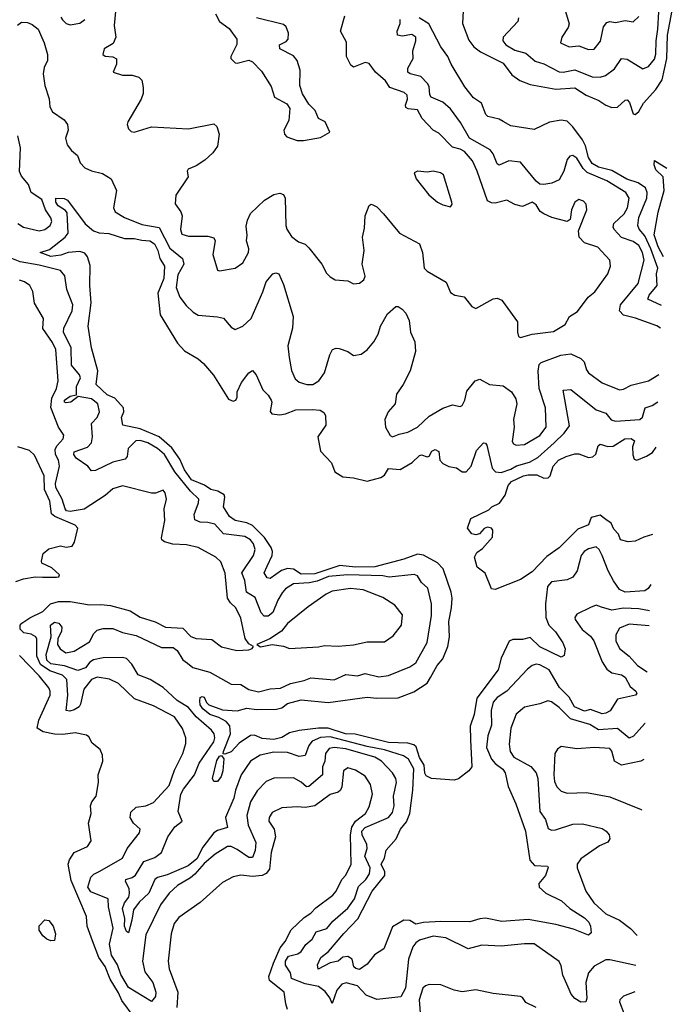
# Model space of a CAD drawing. Extents: x 1552033 to 1694788, y 811965 to 917215.
# Tile 483 of 632: x 1689635 to 1692997, y 861322 to 866395. Entities that reach past the tile are written whole.
import ezdxf

# ---------------------------------------------------------------- set-up
doc = ezdxf.new("R2010")
doc.units = 0

msp = doc.modelspace()

# ---------------------------------------------------------------- linework, layer by layer
at = {"layer": '0CON20XD'}
for points in [[(1690132.7, 866472.7), (1690122.2, 866365), (1690130, 866305), (1690117.5, 866272.5), (1690070, 866245), (1690063.8, 866215), (1690075, 866206.2), (1690115, 866203.8), (1690133.6, 866193.6), (1690133.3, 866165), (1690117.5, 866125), (1690165, 866109.2), (1690215, 866109.2), (1690248.3, 866098.3), (1690265, 866082.5), (1690271.5, 866045), (1690271.5, 866015), (1690261.5, 865985), (1690191.7, 865868.3), (1690188.5, 865855), (1690195, 865832), (1690208.7, 865818.7), (1690225, 865815.6), (1690315, 865842.2), (1690505, 865832.9), (1690635, 865858), (1690651.2, 865845), (1690662.5, 865805), (1690655, 865742.9), (1690630.7, 865709.3), (1690589.6, 865670.4), (1690545, 865641.2), (1690503.3, 865625), (1690497.5, 865615), (1690502.5, 865585), (1690440.2, 865489.8), (1690436.4, 865446.4), (1690465.3, 865405.3), (1690471.9, 865385), (1690464.2, 865314.2), (1690470.4, 865290.4), (1690505, 865278.8), (1690605, 865279.4), (1690635, 865270), (1690642, 865255), (1690630.8, 865185), (1690653.9, 865103.9), (1690665, 865100), (1690745, 865113.8), (1690785, 865141.2), (1690813.1, 865195), (1690815.6, 865215), (1690803.1, 865255), (1690806.7, 865285), (1690801.2, 865331.2), (1690807.9, 865362.1), (1690824.5, 865395.5), (1690895.7, 865464.3), (1690945, 865494), (1690975, 865500.8), (1690994.2, 865494.2), (1691002.5, 865475), (1691005.6, 865335), (1691011.1, 865315), (1691035, 865277.8), (1691070.7, 865250.7), (1691105, 865238), (1691125, 865220), (1691191.4, 865135), (1691215, 865088.8), (1691235, 865070), (1691260, 865055), (1691325, 865050), (1691355, 865034), (1691385, 865037.5), (1691407.5, 865055), (1691414.1, 865074.1), (1691399.6, 865135), (1691408.9, 865205), (1691400.4, 865275), (1691411.3, 865321.3), (1691415.5, 865385), (1691435, 865436.7), (1691445, 865443.8), (1691455, 865440.8), (1691475, 865430), (1691508.6, 865395), (1691592, 865295), (1691695, 865239.2), (1691709.5, 865195), (1691718.1, 865115), (1691735, 865098.9), (1691831.7, 865041.7), (1691855, 864990), (1691876.1, 864976.1), (1691925, 864966.7), (1691965, 864916.7), (1691985, 864906.7), (1692074.1, 864955.9), (1692095, 864960), (1692119.5, 864949.5), (1692136.7, 864925), (1692198.8, 864838.8), (1692198.8, 864785), (1692205, 864762.5), (1692215, 864757.5), (1692275, 864773.8), (1692385, 864788.2), (1692445.8, 864825), (1692468, 864865), (1692508.9, 864891.1), (1692564.2, 864965), (1692597.9, 864992.1), (1692664.3, 865085), (1692678.6, 865125), (1692675, 865156.2), (1692613.2, 865223.2), (1692545, 865245.8), (1692517.5, 865275), (1692513.3, 865306.7), (1692557.1, 865415), (1692554, 865445), (1692538.9, 865458.9), (1692515, 865468.1), (1692495.6, 865455), (1692478.5, 865415), (1692470.9, 865365), (1692455.3, 865354.7), (1692376.4, 865376.4), (1692334.5, 865394.5), (1692316.8, 865406.8), (1692295, 865440), (1692275, 865455.4), (1692225, 865431.6), (1692185, 865443.1), (1692145, 865465.3), (1692085, 865448.9), (1692065, 865450.6), (1692045, 865460.8), (1691992.4, 865615), (1691966.9, 865666.9), (1691926.2, 865715), (1691905, 865728.1), (1691865, 865738.2), (1691795, 865810), (1691765, 865825.5), (1691708.1, 865885), (1691685, 865929.5), (1691636.7, 865935), (1691625, 865942.2), (1691621.8, 865955), (1691632.7, 865985), (1691631.9, 866005), (1691615, 866019.3), (1691541.9, 866045), (1691519.4, 866079.4), (1691468, 866125), (1691435, 866169.2), (1691415, 866173.3), (1691355, 866150.4), (1691340.4, 866160.4), (1691318.6, 866205), (1691318.5, 866278.5), (1691288.5, 866335), (1691310, 866415)], [(1689847.3, 866407.3), (1689855, 866393.1), (1689875, 866375.6), (1689895, 866367.8), (1689945, 866377.3), (1689970.4, 866395)], [(1690643.3, 866425), (1690663.8, 866385), (1690715, 866350), (1690753.8, 866295), (1690753.9, 866266.1), (1690722.5, 866205), (1690722.5, 866195), (1690745, 866172.5), (1690755, 866170), (1690815, 866186.7), (1690835, 866176.7), (1690880, 866130), (1690930.5, 866050.5), (1690947.5, 865995), (1691010.7, 865960.7), (1691026.4, 865936.4), (1691021.2, 865875), (1690996.2, 865825), (1691000, 865805), (1691011.7, 865791.7), (1691065, 865772), (1691097.3, 865772.7), (1691185, 865788), (1691232.5, 865815), (1691208, 865868), (1691173.8, 865885), (1691157, 865927), (1691125, 865960), (1691092.3, 866012.3), (1691078.6, 866055), (1691079.2, 866135), (1691063.8, 866185), (1691045, 866208), (1690974.5, 866245), (1690974.4, 866265), (1691007.8, 866282.2), (1691018.1, 866295), (1691020, 866325), (1691008.2, 866358.2), (1690995, 866369.4), (1690854.4, 866404.4)], [(1692941.4, 864922.9), (1692870.3, 864955), (1692877.7, 864975), (1692918.8, 865025), (1692915.8, 865085), (1692921.7, 865115), (1692886.4, 865215), (1692855, 865281.5), (1692827, 865315), (1692819.4, 865335), (1692825.2, 865375), (1692865.9, 865475), (1692868.1, 865505), (1692858.7, 865528.6), (1692821.1, 865555), (1692763.2, 865573.2), (1692685, 865617), (1692616.9, 865635), (1692584.2, 865654.2), (1692564.9, 865685), (1692550.3, 865745), (1692535.2, 865775), (1692485, 865843.4), (1692455, 865871.6), (1692425, 865876.7), (1692365, 865867.4), (1692285, 865828.1), (1692165, 865848.6), (1692125, 865869.5), (1692105, 865882.9), (1692046.1, 865896.1), (1692035.9, 865905.9), (1692014.4, 865965), (1691972.2, 865992.2), (1691928.5, 866048.5), (1691858.1, 866165), (1691841.4, 866205), (1691805, 866254.4), (1691742.5, 866372.5), (1691693.8, 866403.8)], [(1691919.5, 866439.5), (1691915.7, 866375), (1691949.6, 866289.6), (1691973.8, 866255), (1692008.3, 866228.3), (1692125, 866170), (1692170.6, 866110.6), (1692212.1, 866082.1), (1692265, 866060.8), (1692397.4, 866037.4), (1692495, 866043.9), (1692553.6, 866005), (1692619, 865979), (1692655, 865953.4), (1692685, 865942.5), (1692715, 865944.6), (1692755, 865980.8), (1692765, 865981.4), (1692777.2, 865967.2), (1692795, 865908.8), (1692805, 865905.6), (1692825, 865921.5), (1692848.2, 865965), (1692912.7, 866035), (1692945.5, 866085), (1692968.9, 866195), (1692971.7, 866315), (1692997, 866442.6)], [(1692204.4, 866404.4), (1692201.9, 866385), (1692126.5, 866305), (1692124.5, 866285), (1692138.6, 866265), (1692185, 866237.7), (1692242, 866222), (1692290.4, 866180.4), (1692335, 866166.9), (1692415, 866125.4), (1692435, 866123.7), (1692495, 866136.9), (1692585, 866099.5), (1692625, 866098.6), (1692653, 866107), (1692698.7, 866141.3), (1692735.6, 866194.4), (1692765, 866190.6), (1692845, 866141.5), (1692875, 866153.8), (1692905, 866191.5), (1692912.3, 866217.7), (1692913.6, 866285), (1692922.8, 866345), (1692926.8, 866435)], [(1692446.3, 866436.3), (1692466, 866374), (1692461.1, 866355), (1692427.8, 866305), (1692420.8, 866275), (1692465, 866254.6), (1692515, 866260), (1692565, 866240.5), (1692595, 866243.1), (1692626.3, 866283.6), (1692642.4, 866357.6), (1692660, 866380), (1692675, 866384.5), (1692705, 866380.4), (1692755, 866390), (1692795, 866384.4), (1692825, 866410.8)], [(1689623.4, 866366.6), (1689645, 866381.7), (1689675, 866380.5), (1689700.2, 866370.2), (1689731.2, 866345), (1689761.2, 866275), (1689778.6, 866215), (1689779.2, 866185), (1689761.9, 866148.1), (1689756.7, 866115), (1689764, 866055), (1689786.8, 865986.8), (1689791.3, 865945), (1689805, 865919.5), (1689865, 865878.1), (1689881.1, 865855), (1689884.5, 865825.5), (1689870.9, 865785), (1689880.3, 865750.3), (1689901.3, 865721.3), (1689933.8, 865695), (1689946.5, 865656.5), (1689970.9, 865630.9), (1690005.4, 865615.4), (1690062.1, 865602.1), (1690105.6, 865575.6), (1690134.3, 865515), (1690119.2, 865425), (1690127.5, 865405), (1690175, 865376.1), (1690265, 865339.2), (1690354.2, 865324.2), (1690407.8, 865217.8), (1690474.6, 865165), (1690481.3, 865135), (1690450.1, 865079.9), (1690442, 865015), (1690460.3, 864965), (1690492.5, 864922.5), (1690528.2, 864888.2), (1690555, 864872.5), (1690655, 864864.5), (1690685, 864856.7), (1690725, 864810.8), (1690745, 864799.2), (1690785, 864815.5), (1690827.3, 864855), (1690887.8, 864992.2), (1690904.4, 865045), (1690940, 865085), (1690955, 865090.8), (1690970, 865085), (1690995, 865031.2), (1691043.2, 864865), (1691040.3, 864805), (1691016.4, 864715), (1691023.1, 864655)], [(1692936.8, 864806.1), (1692917.2, 864817.2), (1692807.3, 864857.3), (1692745, 864872.9), (1692724.4, 864894.4), (1692729.4, 864925), (1692820.3, 865035), (1692851.2, 865155), (1692843.3, 865195), (1692825, 865231.9), (1692795, 865251.7), (1692735, 865272.4), (1692696.9, 865313.1), (1692692.5, 865325), (1692696.4, 865345), (1692748.6, 865395), (1692766.2, 865425), (1692774.7, 865475), (1692757.7, 865505), (1692658.9, 865565), (1692557.8, 865607.8), (1692538.1, 865628.1), (1692505, 865680.9), (1692485, 865694.5), (1692468.3, 865691.7), (1692455.5, 865675), (1692438.5, 865615), (1692415, 865570), (1692376.8, 865553.2), (1692335, 865545.8), (1692315, 865548.1), (1692295, 865562.2), (1692215, 865660.5), (1692155, 865668.2), (1692105, 865645.6), (1692095, 865652.5), (1692073.6, 865703.6), (1692057.9, 865725), (1691952.6, 865785), (1691905.8, 865865.8), (1691853.9, 865935), (1691815, 865969.5), (1691754.7, 865995), (1691747.4, 866007.4), (1691745, 866050), (1691736.4, 866066.4), (1691701.5, 866101.5), (1691646.9, 866115), (1691634.6, 866125), (1691634.2, 866145), (1691662.7, 866195), (1691660, 866235), (1691675.6, 866285), (1691675.6, 866305), (1691655, 866317.7), (1691605, 866309.7), (1691581.9, 866315), (1691579.6, 866335), (1691594.7, 866375), (1691595.3, 866395)], [(1689625.4, 865345), (1689655, 865325.3), (1689735, 865307.7), (1689765, 865313.3), (1689792.1, 865335), (1689800.3, 865355), (1689796.1, 865373.9), (1689768.8, 865415), (1689749, 865469), (1689694.6, 865504.6), (1689680, 865545), (1689645, 865588), (1689635, 865612.2), (1689638.6, 865735), (1689626, 865796)], [(1692951.1, 865173.1), (1692924.8, 865225), (1692904.1, 865285.9), (1692925, 865402.5), (1692955.7, 865515), (1692950, 865585), (1692911.7, 865621.7), (1692903.3, 865646.7), (1692905, 865670), (1692968.8, 865630.1)], [(1691855, 865430), (1691863.3, 865445), (1691861.2, 865455), (1691818, 865595), (1691803.3, 865605), (1691765, 865614.3), (1691735, 865609.2), (1691685, 865613.8), (1691667.5, 865605), (1691676.7, 865575), (1691743, 865493), (1691787.5, 865455), (1691815, 865440), (1691855, 865430)], [(1692885.6, 863485.4), (1692872.5, 863465), (1692855, 863451.9), (1692755, 863444.7), (1692725, 863459.1), (1692693.5, 863503.5), (1692667.3, 863555), (1692636.1, 863635), (1692620.5, 863665), (1692605, 863679.3), (1692565, 863669.2), (1692543.5, 863655), (1692527.7, 863635), (1692507.1, 863555), (1692485, 863523.1), (1692455, 863509.5), (1692375, 863498.1), (1692354.3, 863475), (1692343.6, 863385), (1692345.5, 863315), (1692360.6, 863275), (1692395, 863241.9), (1692433.3, 863185), (1692445.7, 863154.3), (1692440.5, 863119.5), (1692425, 863110), (1692315, 863163.3), (1692265, 863212.1), (1692225, 863202.3), (1692175, 863202.4), (1692156.9, 863193.1), (1692115.3, 863105), (1692099.7, 863045), (1691990.6, 862899.4), (1691976.4, 862815), (1691956, 862755), (1691958.2, 862685), (1691963.5, 862545), (1691948.7, 862525), (1691895.9, 862484.1), (1691873.7, 862476.4), (1691756, 862486), (1691729.9, 862499.9), (1691722.2, 862512.2), (1691718.1, 862555), (1691693.9, 862593.9), (1691678.1, 862648.1), (1691665, 862659.8), (1691635, 862668.1), (1691535, 862670.2), (1691363.9, 862713.9), (1691313.3, 862715), (1691225, 862744.7), (1691175, 862744.9), (1691075, 862732.4), (1691025, 862720.3), (1690985, 862697.1), (1690945, 862686.5), (1690885, 862690.9), (1690845, 862708.2), (1690825, 862706.7), (1690765, 862666.9), (1690725, 862622.5), (1690691.7, 862611.7), (1690683.3, 862613.3), (1690684.6, 862625.4), (1690720.7, 862715), (1690716.9, 862756.9), (1690699.2, 862779.2), (1690660.4, 862800.4), (1690615, 862814.4), (1690578.5, 862845), (1690565.7, 862865), (1690562.7, 862885), (1690565, 862902.5), (1690575, 862908.8), (1690585.7, 862905), (1690596.9, 862876.9), (1690608.8, 862865), (1690679.1, 862839.1), (1690756, 862834), (1690805, 862848.7), (1690855, 862841.8), (1690957.9, 862842.1), (1690985, 862848.8), (1691015, 862872.2), (1691085, 862891), (1691225, 862877), (1691425, 862905.4), (1691475, 862898.9), (1691585, 862900.6), (1691665, 862931.2), (1691733.8, 862976.2), (1691752, 863005), (1691785, 863067.3), (1691815, 863102.5), (1691840.8, 863165), (1691849.6, 863215), (1691845.8, 863295), (1691859.3, 863365), (1691862.2, 863415), (1691857.4, 863445), (1691816.2, 863565), (1691787.3, 863597.3), (1691715, 863636.1), (1691685, 863641), (1691613.3, 863615), (1691465, 863576.1), (1691365, 863574.3), (1691285, 863583.1), (1691155, 863539.8), (1691085, 863537.5), (1691045, 863563.1), (1691015, 863568), (1690983.7, 863556.3), (1690925, 863515.6), (1690909.7, 863519.7), (1690894.4, 863545), (1690910.2, 863579.8), (1690935.2, 863635), (1690937.2, 863655), (1690930.2, 863675), (1690896.6, 863726.6), (1690835, 863789), (1690805, 863803.2), (1690744.6, 863814.6), (1690715.8, 863835.8), (1690684.3, 863885), (1690691.7, 863935), (1690687.7, 863947.7), (1690655.3, 863965.3), (1690619.1, 863975), (1690586.7, 863996.7), (1690521, 864025), (1690484.2, 864075), (1690460.8, 864130.8), (1690419.7, 864189.7), (1690353.9, 864245), (1690255, 864287.7), (1690166.4, 864306.4), (1690159.2, 864345), (1690172.5, 864375), (1690170.3, 864395), (1690125, 864444.8), (1690085, 864462.7), (1690029.2, 864515), (1690037.2, 864585), (1690004.8, 864704.8), (1689987.7, 864815), (1690004, 864936), (1689996.1, 865026.1), (1689997.6, 865127.6), (1689985, 865172.9), (1689971.3, 865191.3), (1689945, 865201.2), (1689885, 865196), (1689847.8, 865182.2), (1689795.3, 865175.3), (1689740, 865195), (1689788.5, 865211.5), (1689869.2, 865275), (1689885.4, 865295), (1689879.7, 865399.7), (1689871.6, 865411.6), (1689833.2, 865435), (1689821.6, 865455), (1689821.8, 865475), (1689865, 865473.1), (1689881.4, 865465), (1689972.5, 865342.5), (1690015, 865306.9), (1690045, 865296.5), (1690095, 865292.9), (1690175, 865267.3), (1690225, 865266.7), (1690265, 865258), (1690305, 865255.2), (1690329.4, 865239.4), (1690346.8, 865205), (1690357.6, 865165), (1690381.1, 865125), (1690378.4, 865061.6), (1690346, 864985), (1690358.8, 864875), (1690447.4, 864727.4), (1690485, 864689.5), (1690555, 864647.8), (1690582.8, 864622.8), (1690633.4, 864563.4), (1690710.3, 864440.3), (1690735, 864429.2), (1690748.8, 864435), (1690755, 864450), (1690755, 864477.5), (1690778.1, 864525), (1690815, 864575.8), (1690835, 864586.7), (1690854.2, 864565), (1690888.1, 864488.1), (1690915, 864460.6), (1690930, 864435), (1690933.3, 864425), (1690925.8, 864375.8), (1690934.6, 864364.6), (1690975, 864358.5), (1691005, 864363.8), (1691057.5, 864385), (1691144, 864386), (1691183, 864383), (1691201.7, 864371.7), (1691210, 864355), (1691212.5, 864305), (1691171.2, 864245), (1691185, 864172.5), (1691242.1, 864112.1), (1691258.6, 864065), (1691299.7, 864039.7), (1691354.3, 864034.3), (1691425, 864018.1), (1691495, 864036.9), (1691515, 864047.5), (1691535, 864081.9), (1691595, 864077.5), (1691656.9, 864113.1), (1691695, 864149.6), (1691705, 864153.6), (1691735, 864141.8), (1691744.7, 864145.3), (1691758.5, 864171.5), (1691775, 864180.4), (1691795, 864170), (1691800, 864125), (1691815, 864108.9), (1691845, 864093.3), (1691885, 864085.7), (1691915, 864066), (1691935, 864066), (1691960.6, 864095), (1691987.7, 864175), (1692025, 864214.3), (1692035, 864213.8), (1692042.2, 864202.2), (1692069.7, 864085), (1692085.7, 864065), (1692115, 864062.2), (1692165, 864079.1), (1692195, 864096.7), (1692261.1, 864115), (1692305, 864139.3), (1692388.4, 864215), (1692440.3, 864265), (1692466.9, 864303.1), (1692435, 864486), (1692475, 864488.9), (1692605, 864384.7), (1692655, 864367.4), (1692682.8, 864332.8), (1692705, 864326.8), (1692830, 864335), (1692843.5, 864346.5), (1692856.9, 864395), (1692893.5, 864406.5), (1692922.1, 864425.2)], [(1692880.3, 863348.9), (1692825, 863359), (1692745, 863363.4), (1692685, 863352.2), (1692632, 863368), (1692605, 863377.8), (1692575, 863367.1), (1692505, 863331.9), (1692494.6, 863315), (1692497.1, 863305), (1692533.2, 863253.2), (1692575, 863219.4), (1692593.2, 863195), (1692636.2, 863086.2), (1692659.6, 863049.6), (1692685, 863030.4), (1692735, 863019.1), (1692755, 863007.8), (1692779.3, 862959.3), (1692808.8, 862935), (1692813.8, 862925), (1692807.5, 862915), (1692715, 862894.2), (1692676.5, 862833.5), (1692655, 862822.1), (1692635, 862819.2), (1692575, 862840.2), (1692545, 862833), (1692493.2, 862855), (1692466.3, 862905), (1692415.1, 862955.1), (1692362.7, 863045), (1692315, 863071.6), (1692295, 863073.9), (1692275, 863068.5), (1692250.7, 863049.3), (1692145, 862935.3), (1692095, 862903.4), (1692075, 862879.1), (1692063.9, 862836.1), (1692065, 862760), (1692046.5, 862705), (1692040, 862645), (1692065, 862585.5), (1692085, 862562.5), (1692124.3, 862534.3), (1692135.9, 862515), (1692150.6, 862445), (1692190.6, 862355), (1692240, 862215), (1692263.6, 862065), (1692286.9, 862036.9), (1692353.8, 862033.8), (1692357.1, 862027.1), (1692343.1, 861985), (1692309.4, 861945), (1692310.6, 861925), (1692345.6, 861895), (1692426.1, 861856.1), (1692469.7, 861815), (1692545, 861767.1), (1692566.6, 861745), (1692575.3, 861725), (1692578.8, 861691.2), (1692565, 861678.1), (1692488.8, 861708.8), (1692396.2, 861733.8), (1692255, 861759), (1692119.2, 861749.2), (1692035, 861765.4), (1692005, 861763.2), (1691953.3, 861746.7), (1691805, 861749.6), (1691715.6, 861744.4), (1691675, 861734.8), (1691645, 861754), (1691614.6, 861755.4), (1691555, 861721.9), (1691511.4, 861608.6), (1691463.6, 861576.4), (1691425, 861529.6), (1691385, 861502.4), (1691365.9, 861505.9), (1691356.4, 861515), (1691348.2, 861555), (1691325, 861568.6), (1691300.6, 861565), (1691275, 861544.2), (1691234.8, 861535.2), (1691172.5, 861502.5), (1691168.6, 861525), (1691186.4, 861563.6), (1691225.9, 861594.1), (1691305, 861687.1), (1691376.9, 861763.1), (1691450.8, 861905), (1691516.4, 861985), (1691516.5, 862005), (1691498.1, 862045), (1691514.2, 862075), (1691523.4, 862116.6), (1691574.1, 862175), (1691597.1, 862225), (1691627.5, 862262.5), (1691644.3, 862305), (1691660.3, 862425), (1691666.3, 862535), (1691637.6, 862585), (1691611.9, 862601.9), (1691515, 862633.1), (1691425, 862650.5), (1691235, 862700.4), (1691185, 862696.8), (1691141.6, 862678.4), (1691123.8, 862656.2), (1691105.7, 862604.3), (1691075, 862599), (1691015, 862619.8), (1690945, 862621.1), (1690874.1, 862605.9), (1690825, 862574.2), (1690776.5, 862505), (1690746.2, 862425), (1690738.8, 862385), (1690695.4, 862285), (1690706.5, 862233.5), (1690655, 862218.3), (1690635, 862205.8), (1690578.8, 862131.2), (1690547.5, 862072.5), (1690503.5, 862035), (1690395, 861989.4), (1690345, 861975.6), (1690330.9, 861965), (1690300.3, 861895), (1690251.3, 861848.7), (1690220.8, 861809.2), (1690213.2, 861755), (1690195, 861690), (1690185, 861698), (1690174.9, 861725), (1690177.1, 861765), (1690164.9, 861815), (1690174.7, 861844.7), (1690196.6, 861873.4), (1690200.6, 861895), (1690198.3, 861918.3), (1690179.4, 861955), (1690182.5, 861965), (1690215, 861975.8), (1690231.6, 861988.4), (1690275, 862057.3), (1690331.9, 862078.1), (1690366.5, 862103.5), (1690398.1, 862185), (1690435, 862236.6), (1690472.9, 862265), (1690451.8, 862315), (1690465.6, 862404.4), (1690479, 862431), (1690535.1, 862504.9), (1690560.5, 862565), (1690636.1, 862675), (1690641, 862695), (1690636.3, 862715), (1690622.8, 862735), (1690544, 862804), (1690505, 862852), (1690447.2, 862887.2), (1690375, 862954.1), (1690306.9, 862995), (1690245, 863020.4), (1690212.8, 863075), (1690185, 863103.5), (1690165, 863109), (1690065, 863108), (1690015, 863097.2), (1689995.8, 863085), (1689975, 863056.5), (1689935, 863042.7), (1689865.3, 863065.3), (1689795, 863076.8), (1689774.9, 863095), (1689772.1, 863125), (1689798.1, 863215), (1689793.9, 863275), (1689815, 863291.6), (1689836.3, 863286.3), (1689852.9, 863265), (1689850.3, 863245), (1689831.3, 863205), (1689830.6, 863175), (1689843, 863153), (1689873.4, 863133.4), (1689915, 863141.5), (1689995, 863190.3), (1690017.4, 863232.6), (1690035, 863249.2), (1690065, 863258.5), (1690115, 863258.2), (1690165, 863237.3), (1690235, 863222.6), (1690365, 863160), (1690425, 863160.8), (1690445.7, 863145.7), (1690475, 863097.1), (1690499.6, 863079.6), (1690527.4, 863057.4), (1690615, 863033.1), (1690725, 862972), (1690775, 862970.3), (1690815, 862944.6), (1690865, 862931.8), (1690925, 862948), (1690979.1, 862950.9), (1691030, 862975), (1691100.2, 862989.8), (1691135, 863003.8), (1691255, 862994.6), (1691315, 863021.8), (1691375, 863014.6), (1691415, 863027.1), (1691485, 863008.9), (1691535, 863015.4), (1691645, 863061.3), (1691675, 863081.2), (1691734.1, 863185.9), (1691756.3, 863325), (1691756.1, 863385), (1691736.8, 863466.8), (1691705.4, 863495.4), (1691685, 863528.8), (1691667, 863537), (1691538.1, 863521.9), (1691505, 863529), (1691324.4, 863535.6), (1691226, 863526), (1691168.1, 863501.9), (1691127.2, 863492.8), (1691045, 863489.2), (1691005, 863462.1), (1690987.7, 863442.3), (1690964.9, 863405.1), (1690939.8, 863340.2), (1690915, 863322.5), (1690895, 863322.5), (1690878.7, 863338.7), (1690848.8, 863418.8), (1690803.3, 863445), (1690795.5, 863505), (1690779.8, 863545), (1690838.8, 863635), (1690847.6, 863665), (1690840, 863695), (1690824.6, 863715), (1690795, 863732.5), (1690685, 863746), (1690640.5, 863795), (1690605, 863805.2), (1690565, 863806.6), (1690537.7, 863817.7), (1690533.7, 863845), (1690556.7, 863905), (1690558.2, 863925), (1690515.8, 863965), (1690433.8, 864065), (1690381.1, 864155), (1690345.9, 864185), (1690295, 864214.7), (1690255, 864226.5), (1690233.5, 864225), (1690193.6, 864185), (1690188.8, 864145), (1690178.8, 864131.2), (1690115, 864114.4), (1690025, 864072), (1690005, 864070), (1689986.2, 864095), (1689926.6, 864136.6), (1689914.1, 864155), (1689915, 864167.8), (1689985, 864191.7), (1690004.7, 864215), (1690011.1, 864245), (1690004.7, 864315), (1690035, 864345.5), (1690046.6, 864375), (1690037.8, 864415), (1690005, 864441.9), (1689936.9, 864453.1), (1689899.4, 864425), (1689875, 864420.8), (1689865.6, 864425), (1689866.2, 864435), (1689895, 864455.4), (1689927.5, 864462.5), (1689928.3, 864505), (1689949.1, 864549.1), (1689942.7, 864565), (1689901.8, 864615), (1689900.3, 864705), (1689860.5, 864785), (1689862, 864805), (1689906.3, 864895), (1689909.7, 864925), (1689878.9, 865005), (1689868.2, 865075), (1689845, 865102.1), (1689735, 865130.6), (1689637.5, 865147.5), (1689535, 865188.7)], [(1692809.5, 861522.1), (1692675, 861550.9), (1692655, 861550.7), (1692595, 861519.6), (1692564.7, 861485), (1692551.2, 861435), (1692556.5, 861353.5), (1692551.2, 861335), (1692525, 861333.8), (1692495, 861351.8), (1692476.2, 861375), (1692460.6, 861410.6), (1692432.9, 861472.9), (1692425, 861520), (1692415, 861542.5), (1692285, 861633.8), (1692235, 861634.6), (1692115, 861622.3), (1692015, 861627.7), (1691945, 861607.5), (1691830.6, 861665), (1691765, 861673.9), (1691695, 861652.4), (1691675, 861639.3), (1691660.8, 861619.2), (1691638.9, 861555), (1691622.3, 861405), (1691598.9, 861361.1), (1691475, 861346.2), (1691420.1, 861370.1), (1691375, 861418.1), (1691317.8, 861432.2), (1691295, 861425.3), (1691268.9, 861395), (1691245, 861326.7), (1691233.3, 861355), (1691208.3, 861388.3), (1691174.5, 861414.5), (1691105, 861428.5), (1691035.4, 861455), (1691029.5, 861485), (1691005, 861524.6), (1691004.4, 861545), (1691019.5, 861570.5), (1691067.4, 861582.6), (1691085, 861594.2), (1691109, 861631), (1691142.2, 861657.8), (1691162.7, 861695), (1691216.9, 861713.1), (1691248.9, 861751.1), (1691325, 861817.1), (1691359.6, 861865), (1691380.5, 861929.5), (1691418.1, 861965), (1691437, 861995), (1691440.2, 862025), (1691413.1, 862085), (1691425.2, 862124.8), (1691424.1, 862145), (1691400.2, 862195), (1691397.4, 862215), (1691415, 862232.3), (1691535, 862284.7), (1691555, 862310), (1691564.2, 862345), (1691560, 862395), (1691575.4, 862465), (1691572.1, 862485), (1691554.8, 862514.8), (1691499.2, 862575), (1691464.9, 862594.9), (1691315, 862638.8), (1691255, 862645.8), (1691230.2, 862639.8), (1691210.5, 862615), (1691207.7, 862575), (1691194.4, 862545), (1691195.9, 862504.1), (1691125, 862444.6), (1691112.4, 862442.4), (1691085, 862466.9), (1691045, 862489.4), (1690945, 862487.8), (1690905, 862469.4), (1690857.9, 862422.1), (1690825, 862365.6), (1690805.8, 862295), (1690812.4, 862245), (1690852.4, 862155), (1690848, 862115), (1690835, 862079.1), (1690815, 862078.4), (1690755, 862119.5), (1690725, 862134.7), (1690705, 862135.3), (1690642.7, 862095), (1690585, 862047.2), (1690536.8, 861993.2), (1690515, 861973.3), (1690448.8, 861935), (1690404.8, 861895.2), (1690361.1, 861835), (1690285, 861680), (1690268, 861545), (1690280.4, 861490.4), (1690320.9, 861435), (1690337.1, 861385), (1690335, 861362.5), (1690315, 861336.7), (1690195, 861409.2), (1690155.7, 861475), (1690139.8, 861525), (1690108.4, 861575), (1690097.8, 861632.2), (1690116.7, 861715), (1690092, 861825), (1690091.4, 861865), (1690000.9, 861900.9), (1689986, 861925), (1690002, 861978), (1690017.3, 861992.7), (1690047.9, 862007.9), (1690165.6, 862074.4), (1690189.6, 862125), (1690252.5, 862205), (1690255.7, 862225), (1690222.2, 862255), (1690204.4, 862285), (1690207.3, 862312.7), (1690235, 862337.1), (1690284.7, 862345.3), (1690325, 862362.5), (1690405, 862449.6), (1690432, 862528), (1690476, 862615), (1690491.2, 862665), (1690491.5, 862695), (1690473.7, 862743.6), (1690433.1, 862803.1), (1690325, 862860.7), (1690225.9, 862895.9), (1690145, 862975.6), (1690098.1, 862998.1), (1690035, 863007.8), (1690005, 862995.3), (1689965.9, 862945), (1689948.1, 862868.1), (1689941.3, 862855), (1689915, 862839.8), (1689892.9, 862832.9), (1689874.2, 862835), (1689883.2, 862915), (1689878, 862995), (1689855, 863018.3), (1689790.9, 863040.9), (1689743.2, 863073.2), (1689722.7, 863115), (1689723.8, 863203.8), (1689718.9, 863215), (1689695, 863229.3), (1689656, 863236), (1689637.8, 863255), (1689638.5, 863275), (1689645.7, 863285), (1689687, 863313), (1689755, 863346.7), (1689794.7, 863385.3), (1689835, 863397.7), (1689895, 863398.2), (1689995, 863379.6), (1690052.4, 863382.4), (1690102.9, 863377.1), (1690205, 863349.2), (1690255, 863316.2), (1690333, 863293), (1690385.5, 863264.5), (1690475, 863259.3), (1690517.1, 863217.1), (1690545, 863206.4), (1690625, 863201.1), (1690675, 863163.1), (1690754.3, 863144.3), (1690815, 863148.8), (1690832.5, 863155), (1690840, 863165), (1690815, 863178.8), (1690797, 863207), (1690775, 863311.2), (1690748.9, 863365), (1690720.6, 863390.6), (1690705.3, 863415), (1690693.8, 863543.8), (1690670.9, 863600.9), (1690646, 863625), (1690555.3, 863675.3), (1690495, 863689.3), (1690423.4, 863693.4), (1690381.2, 863705), (1690368.1, 863715), (1690365.5, 863725.5), (1690382.6, 863815), (1690379.6, 863875), (1690390.7, 863925), (1690385, 863958), (1690375, 863970.5), (1690335, 863955.8), (1690313.7, 863956.3), (1690165, 863993.9), (1690115, 863978.2), (1690075, 863942.6), (1689967.5, 863872.5), (1689895, 863860.3), (1689876.8, 863865), (1689869, 863875), (1689854, 863925), (1689822, 863985), (1689819.3, 864005), (1689840.9, 864095), (1689835.8, 864125), (1689819.4, 864155), (1689818, 864182), (1689828.2, 864201.8), (1689859.6, 864235), (1689861.9, 864255), (1689835, 864296.2), (1689796.2, 864396.2), (1689800.6, 864445), (1689824.7, 864495), (1689832.8, 864535), (1689822.1, 864695), (1689805, 864731.4), (1689753.6, 864803.6), (1689758.1, 864855), (1689711.9, 864935), (1689702.5, 864995), (1689686.9, 865025), (1689659.2, 865045), (1689635, 865053.1)], [(1691023.1, 864655), (1691035, 864586.7), (1691055, 864544.4), (1691075, 864527.8), (1691115, 864514.6), (1691146, 864515), (1691175.6, 864535), (1691205, 864575.7), (1691232, 864668), (1691246.9, 864695), (1691265, 864703.1), (1691280.3, 864700.3), (1691325, 864685.4), (1691355, 864664), (1691395, 864671.2), (1691425.5, 864694.5), (1691459.1, 864735), (1691481.5, 864775), (1691493.2, 864815), (1691530.3, 864879.7), (1691573.6, 864916.4), (1691585, 864916.7), (1691605, 864903.3), (1691625, 864883.3), (1691641.1, 864845), (1691648.2, 864785), (1691670.5, 864735), (1691674.4, 864685), (1691647.1, 864585), (1691610.8, 864515), (1691575.6, 864465), (1691569.4, 864415), (1691534, 864375), (1691516.2, 864335), (1691520, 864295), (1691543, 864253), (1691556.4, 864246.4), (1691590.8, 864259.2), (1691635, 864270.4), (1691684.3, 864295), (1691745, 864351.8), (1691815, 864393.3), (1691865, 864410), (1691905, 864402), (1691915, 864406.7), (1691928.5, 864435), (1691939.1, 864480.9), (1691981.2, 864535), (1692005, 864542), (1692055.5, 864515.5), (1692125, 864509.2), (1692168, 864478), (1692190.7, 864440.7), (1692195.9, 864415.9), (1692178.8, 864335), (1692182.4, 864295), (1692171.6, 864221.6), (1692178.8, 864208.8), (1692192.2, 864202.2), (1692235, 864205.5), (1692315, 864251.8), (1692346.8, 864295), (1692344.3, 864395), (1692311.5, 864495), (1692305.2, 864584.8), (1692311.5, 864618.5), (1692321.5, 864628.5), (1692423.3, 864666.7), (1692475, 864672.5), (1692525, 864648.9), (1692542.1, 864632.1), (1692555, 864591.2), (1692566.1, 864576.1), (1692635, 864523.9), (1692725, 864487.8), (1692745, 864491.1), (1692785, 864512.1), (1692875, 864534.3), (1692927.6, 864567.4)], [(1692895.6, 863742.3), (1692850.4, 863729.6), (1692805, 863708), (1692770, 863705), (1692730, 863715), (1692720, 863745), (1692695, 863770.8), (1692681.6, 863801.6), (1692655, 863819.4), (1692625, 863841.5), (1692579.6, 863830.4), (1692565, 863792.1), (1692510.4, 863769.6), (1692415, 863674.4), (1692351.2, 863628.8), (1692275, 863550), (1692215, 863510), (1692085, 863460), (1692065, 863462.5), (1692032.5, 863542.5), (1691992.5, 863575), (1691977.5, 863625), (1691990.7, 863649.3), (1692019.5, 863670.5), (1692070.7, 863729.3), (1692072, 863765), (1692065, 863776), (1692045, 863780.8), (1692027, 863773), (1692003.9, 863746.1), (1691985, 863741.2), (1691965, 863746.7), (1691942.5, 863775), (1691958.8, 863825), (1692051.1, 863868.9), (1692068, 863885), (1692106.4, 863903.6), (1692135.6, 863945), (1692150.8, 863995), (1692169.1, 864015), (1692230.8, 864045), (1692255, 864049.2), (1692299.8, 864049.8), (1692335, 864032), (1692356.7, 864035), (1692368, 864045), (1692384, 864095), (1692410, 864125), (1692450, 864145), (1692495, 864158.2), (1692515, 864157.3), (1692565, 864140), (1692588.1, 864141.9), (1692602.9, 864157.1), (1692615, 864200), (1692625, 864208), (1692665, 864195.4), (1692692.6, 864197.4), (1692752.5, 864235), (1692785, 864236.7), (1692802.2, 864225), (1692791.4, 864195), (1692793, 864153), (1692800.5, 864130.5), (1692815, 864126), (1692864.3, 864145.7), (1692895.6, 864164.4), (1692913.1, 864193.2)], [(1689615, 863500), (1689655, 863514.2), (1689715, 863524.4), (1689752.5, 863522.5), (1689825, 863521.9), (1689836.7, 863525), (1689840, 863535), (1689800.5, 863570.5), (1689750, 863595), (1689746.7, 863605), (1689756.7, 863645), (1689785, 863668.8), (1689845, 863683.3), (1689875, 863676.7), (1689905, 863682.5), (1689917, 863703), (1689934, 863775), (1689921.3, 863791.3), (1689815.7, 863835.7), (1689799.2, 863849.2), (1689790.8, 863915), (1689762.3, 863975), (1689762.1, 864045), (1689711.1, 864151.1), (1689685, 864175.5), (1689625, 864194)], [(1691025, 863156), (1691175, 863163.6), (1691205, 863170), (1691275, 863166.7), (1691355, 863174.5), (1691425, 863190.4), (1691515, 863190), (1691559.8, 863220.2), (1691602, 863275), (1691608, 863328), (1691568.3, 863378.3), (1691505, 863418.2), (1691405, 863457.8), (1691340, 863465), (1691245, 863450), (1691213.1, 863435), (1691120.6, 863369.4), (1691015, 863284.3), (1690984.6, 863245.4), (1690924.2, 863205.8), (1690857.5, 863175), (1690875, 863163.3), (1690935, 863176.7), (1690995, 863168), (1691025, 863156)], [(1692877.3, 863271.5), (1692775, 863281.3), (1692725, 863260), (1692706.8, 863225), (1692705.3, 863195), (1692725.8, 863155.8), (1692774.5, 863115), (1692816.9, 863066.9), (1692868.2, 863034.5)], [(1690225.4, 861255.4), (1690161.2, 861341.2), (1690145, 861381.5), (1690101.3, 861451.3), (1690075, 861516.2), (1690042.7, 861562.7), (1690010.7, 861649.3), (1689983.5, 861725), (1689980.2, 861775), (1689900.5, 861960.5), (1689885.5, 862045), (1689892.6, 862067.4), (1689916.2, 862103.8), (1689984.5, 862135), (1690003, 862165), (1689988.9, 862255), (1690002.9, 862305), (1690000.8, 862345), (1690006, 862365), (1690030, 862395), (1690041.2, 862465), (1690040, 862505), (1690062.9, 862575), (1690061.9, 862605), (1690050, 862635), (1690007.7, 862667.7), (1689990.6, 862700.6), (1689979.1, 862709.1), (1689920.8, 862720.8), (1689857.5, 862712.5), (1689815, 862713.8), (1689756.6, 862726.6), (1689725.5, 862745), (1689733.3, 862786.7), (1689791.5, 862915), (1689792.7, 862935), (1689785, 862952.5), (1689735.3, 863015), (1689635, 863119.6)], [(1692857.8, 862768.7), (1692855, 862769.6), (1692796.7, 862703.3), (1692775, 862693.8), (1692715, 862742.4), (1692616.9, 862736.9), (1692572.9, 862762.9), (1692472.8, 862792.8), (1692415, 862852), (1692375, 862881.1), (1692355, 862886.4), (1692315, 862870.5), (1692235, 862853.8), (1692193, 862817), (1692165.9, 862745), (1692156.9, 862663.1), (1692161.1, 862625), (1692180, 862595), (1692268, 862548), (1692295.6, 862515), (1692304.8, 862485), (1692314, 862315), (1692344.4, 862275), (1692357.4, 862227.4), (1692375, 862220), (1692395, 862220.9), (1692485, 862249.6), (1692535, 862251.2), (1692635, 862227.5), (1692655.8, 862215), (1692671.4, 862195), (1692675.7, 862175), (1692665, 862157.1), (1692621.7, 862138.3), (1692525, 862071.1), (1692507.1, 862045), (1692507.5, 862025), (1692552.2, 861905), (1692591.9, 861845), (1692655, 861787.9), (1692725, 861756.2), (1692782, 861712), (1692815.5, 861676)], [(1692850.7, 862583.8), (1692835, 862574.4), (1692735.2, 862554.8), (1692699.4, 862575), (1692685.9, 862625.9), (1692675, 862639.4), (1692595.5, 862644.5), (1692505, 862638.6), (1692425, 862651.2), (1692405, 862636.7), (1692392.5, 862615), (1692386.4, 862505), (1692389.8, 862469.8), (1692402.2, 862442.2), (1692425, 862420.8), (1692455, 862410), (1692555, 862413.5), (1692675, 862391.9), (1692836.2, 862325), (1692840.5, 862322.5)], [(1690655, 862469.3), (1690635, 862470.5), (1690627.9, 862485), (1690651.2, 862578.8), (1690665, 862600), (1690675, 862603.3), (1690686.5, 862586.5), (1690681.1, 862525), (1690673.3, 862495), (1690655, 862469.3)], [(1691015, 861296.2), (1691005.5, 861325), (1690997.2, 861385), (1690922, 861445), (1690918.6, 861465), (1690941.9, 861535), (1690976.9, 861613.1), (1691002.5, 861645), (1691034, 861706), (1691100, 861770), (1691135, 861791.8), (1691161, 861819), (1691248.9, 861885), (1691265.4, 861905), (1691295.4, 861965), (1691315, 861988.1), (1691342, 862045), (1691338.9, 862195), (1691345.4, 862235), (1691364.5, 862265.5), (1691415.8, 862305), (1691435, 862340), (1691452.3, 862405), (1691442.1, 862455), (1691415, 862497.8), (1691365, 862528.2), (1691325, 862541.1), (1691303.6, 862525), (1691295, 862443.3), (1691287.5, 862425), (1691275, 862414.4), (1691235, 862403.3), (1691155, 862344.6), (1691105, 862336.2), (1691065, 862339.6), (1690985, 862333.6), (1690935, 862310), (1690920, 862285), (1690918.8, 862265), (1690946.4, 862225), (1690953.5, 862185), (1690931.4, 862105), (1690921.3, 862018.7), (1690905, 861996), (1690885, 861986.7), (1690835, 861980.2), (1690775, 861987.1), (1690735, 861979.1), (1690680.5, 861949.5), (1690565, 861847.1), (1690455, 861768.9), (1690431.7, 861738.3), (1690415.3, 861685), (1690400.5, 861545), (1690405.3, 861505), (1690450.2, 861385), (1690444.2, 861305.8)], [(1689795, 861649.2), (1689775, 861658), (1689754.5, 861674.5), (1689735.8, 861705), (1689735, 861726.2), (1689765, 861757.3), (1689785, 861753.5), (1689808.2, 861725), (1689820, 861685), (1689815, 861651.2), (1689795, 861649.2)], [(1692295, 861305.8), (1692241.9, 861331.9), (1692225, 861357.5), (1692215, 861362.5), (1692075, 861378.2), (1691985, 861396.7), (1691915, 861385.7), (1691872.5, 861395), (1691805, 861422), (1691745, 861424), (1691725, 861417.5), (1691712.5, 861405), (1691693.1, 861345), (1691698.1, 861278.1)], [(1692804.3, 861386.5), (1692745.6, 861364.4), (1692726.2, 861345), (1692725.8, 861335), (1692746.7, 861276.7)]]:
    msp.add_lwpolyline(points, dxfattribs=at)

doc.saveas('drawing.dxf')
